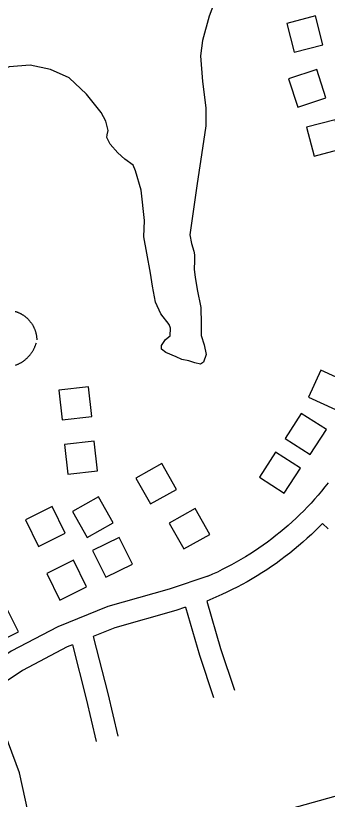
# Model space of a CAD drawing. Extents: x 3540316 to 3578335, y 553172 to 578787.
# Drawn here: x 3544439 to 3544859, y 574758 to 575813 of the extents above; entities that cross this region are included whole.
import ezdxf

# ---------------------------------------------------------------- set-up
doc = ezdxf.new("R2010")
doc.units = 0
for name, color, linetype in [('V-BLDG-OTLN', 7, 'Continuous'), ('V-ROAD-CNTR', 7, 'Continuous'), ('V-TOPO-SHOR', 7, 'Continuous')]:
    doc.layers.add(name, color=color, linetype=linetype)

msp = doc.modelspace()

# ---------------------------------------------------------------- linework, layer by layer
at = {"layer": 'V-BLDG-OTLN'}
for points in [[(3544804.5, 575802.7), (3544814.5, 575764), (3544853.2, 575774), (3544843.2, 575812.8)], [(3544806.7, 575728.2), (3544819.1, 575690.2), (3544857.1, 575702.5), (3544844.8, 575740.6)], [(3544831.2, 575662.9), (3544841.5, 575624.2), (3544880.1, 575634.5), (3544869.8, 575673.2)], [(3544850.4, 575336.2), (3544833.8, 575299.8), (3544870.2, 575283.2), (3544886.8, 575319.6)], [(3544497.5, 575308.9), (3544502.1, 575269.2), (3544541.9, 575273.8), (3544537.3, 575313.6)], [(3544802.4, 575244.2), (3544836, 575222.5), (3544857.7, 575256.2), (3544824, 575277.8)], [(3544505.1, 575235.8), (3544509.7, 575196), (3544549.5, 575200.7), (3544544.9, 575240.4)], [(3544789.1, 575225.6), (3544767.5, 575192), (3544801.1, 575170.4), (3544822.7, 575204)], [(3544655.8, 575175.6), (3544636.1, 575210.5), (3544601.3, 575190.8), (3544620.9, 575155.9)], [(3544516, 575145.9), (3544535.7, 575111), (3544570.5, 575130.7), (3544550.9, 575165.6)], [(3544452.5, 575134.6), (3544470.2, 575098.8), (3544506.1, 575116.5), (3544488.4, 575152.3)], [(3544700.7, 575115), (3544681, 575149.8), (3544646.2, 575130.1), (3544665.9, 575095.3)], [(3544542.9, 575093.3), (3544560.6, 575057.4), (3544596.5, 575075.1), (3544578.8, 575111)], [(3544481.2, 575062.4), (3544498.9, 575026.6), (3544534.7, 575044.3), (3544517, 575080.1)], [(3544407, 574966.1), (3544442.9, 574983.8), (3544425.2, 575019.6), (3544391, 575004.4)]]:
    msp.add_lwpolyline(points, close=True, dxfattribs=at)
at = {"layer": 'V-ROAD-CNTR'}
for points in [[(3544438.8, 575415.1), (3544439.5, 575414.9), (3544440.2, 575414.7), (3544440.8, 575414.4), (3544441.4, 575414.2), (3544442.1, 575413.9), (3544442.8, 575413.7), (3544443.4, 575413.4), (3544444.1, 575413.1), (3544444.8, 575412.8), (3544445.4, 575412.5), (3544446, 575412.2), (3544446.6, 575411.8), (3544447.2, 575411.5), (3544447.9, 575411.1), (3544448.5, 575410.7), (3544449, 575410.4), (3544449.7, 575410), (3544450.2, 575409.6), (3544450.8, 575409.2), (3544451.4, 575408.7), (3544452, 575408.3), (3544452.5, 575407.9), (3544453, 575407.4), (3544453.6, 575407), (3544454.2, 575406.5), (3544454.7, 575406), (3544455.1, 575405.6), (3544455.7, 575405), (3544456.2, 575404.5), (3544456.6, 575404), (3544457.1, 575403.5), (3544457.6, 575403), (3544458.1, 575402.4), (3544458.5, 575401.9), (3544459, 575401.3), (3544459.4, 575400.8), (3544459.8, 575400.2), (3544460.2, 575399.6), (3544460.7, 575399.1), (3544461.1, 575398.4), (3544461.4, 575397.9), (3544461.8, 575397.3), (3544462.2, 575396.6), (3544462.5, 575396.1), (3544462.9, 575395.4), (3544463.2, 575394.8), (3544463.5, 575394.2), (3544463.8, 575393.5), (3544464.1, 575392.9), (3544464.4, 575392.2), (3544464.7, 575391.6), (3544464.9, 575390.9), (3544465.2, 575390.3), (3544465.4, 575389.6), (3544465.6, 575388.9), (3544465.9, 575388.2), (3544466.1, 575387.5), (3544466.3, 575386.9), (3544466.4, 575386.2), (3544466.6, 575385.5), (3544466.8, 575384.8), (3544466.9, 575384.1), (3544467, 575383.4), (3544467.2, 575382.7), (3544467.3, 575382), (3544467.4, 575381.3), (3544467.4, 575380.6), (3544467.5, 575379.9), (3544467.6, 575379.2), (3544467.6, 575378.5), (3544467.7, 575377.8), (3544467.7, 575377.1), (3544467.7, 575376.9)], [(3544451.5, 575349.6), (3544452.1, 575350.1), (3544452.7, 575350.7), (3544453.3, 575351.1), (3544453.9, 575351.7), (3544454.5, 575352.2), (3544455.1, 575352.8), (3544455.6, 575353.3), (3544456.2, 575353.9), (3544456.7, 575354.5), (3544457.2, 575355), (3544457.8, 575355.6), (3544458.3, 575356.2), (3544458.8, 575356.8), (3544459.3, 575357.4), (3544459.8, 575358.1), (3544460.2, 575358.7), (3544460.7, 575359.3), (3544461.1, 575360), (3544461.6, 575360.7), (3544462, 575361.3), (3544462.4, 575362), (3544462.8, 575362.7), (3544463.2, 575363.3), (3544463.6, 575364.1), (3544463.9, 575364.8), (3544464.3, 575365.5), (3544464.6, 575366.2), (3544464.9, 575366.9), (3544465.3, 575367.7), (3544465.6, 575368.4), (3544465.8, 575369.1), (3544466.1, 575369.8), (3544466.4, 575370.6), (3544466.6, 575371.3), (3544466.9, 575372.1), (3544467.1, 575372.8)], [(3544439.2, 575342.8), (3544439.8, 575343), (3544440.6, 575343.3), (3544441.3, 575343.6), (3544442, 575344), (3544442.8, 575344.3), (3544443.5, 575344.6), (3544444.1, 575345), (3544444.9, 575345.3), (3544445.6, 575345.7), (3544446.2, 575346.1), (3544446.9, 575346.5), (3544447.6, 575346.9), (3544448.3, 575347.3), (3544448.9, 575347.8), (3544449.6, 575348.2), (3544450.2, 575348.7), (3544450.9, 575349.2), (3544451.5, 575349.6)], [(3544860.1, 575184.4), (3544855.8, 575178.8), (3544851.2, 575173.3), (3544846.6, 575167.8), (3544841.9, 575162.4), (3544837.1, 575157.1), (3544832.2, 575151.9), (3544827.2, 575146.7), (3544822.1, 575141.7), (3544816.9, 575136.7), (3544811.7, 575131.9), (3544806.4, 575127.1), (3544801, 575122.4), (3544795.4, 575117.8), (3544789.9, 575113.4), (3544784.2, 575108.9), (3544778.5, 575104.6), (3544772.7, 575100.5), (3544766.8, 575096.4), (3544760.8, 575092.4), (3544754.8, 575088.5), (3544748.7, 575084.7), (3544742.6, 575081.1), (3544736.4, 575077.5), (3544730.1, 575074), (3544723.8, 575070.7), (3544717.4, 575067.5), (3544710.9, 575064.3), (3544704.5, 575061.3), (3544697.8, 575058.4)], [(3544852.4, 575129.5), (3544843.1, 575120.2), (3544837.5, 575114.9), (3544831.9, 575109.7), (3544826.2, 575104.6), (3544820.4, 575099.5), (3544814.4, 575094.6), (3544808.4, 575089.8), (3544802.4, 575085.1), (3544796.3, 575080.5), (3544790, 575075.9), (3544783.7, 575071.6), (3544777.4, 575067.3), (3544770.9, 575063.1), (3544764.4, 575059.1), (3544757.7, 575055.1), (3544751, 575051.3), (3544744.4, 575047.6), (3544737.5, 575044), (3544730.7, 575040.6), (3544723.8, 575037.2), (3544716.8, 575034), (3544696.8, 575025.2)], [(3544852.4, 575129.5), (3544860.3, 575122.3)], [(3544699.3, 575059), (3544646.2, 575041.2), (3544563.3, 575017.8), (3544496, 574990.6), (3544433.1, 574957.8), (3544389.5, 574928.6)], [(3544696.8, 575025.2), (3544715.3, 574961.5), (3544734.2, 574905.1)], [(3544668, 575016.9), (3544655, 575012.5), (3544573, 574989.4), (3544543.7, 574977.6)], [(3544668, 575016.9), (3544686.7, 574952.5), (3544705.8, 574895.5)], [(3544543.7, 574977.6), (3544563.2, 574901), (3544576.9, 574843.3)], [(3544515.6, 574966.2), (3544508.6, 574963.4), (3544448.5, 574931.9), (3544397.2, 574897.7)], [(3544515.6, 574966.2), (3544534.1, 574893.8), (3544547.7, 574836.4)], [(3545484, 574933.3), (3545477.5, 574932.4), (3545359.8, 574896.4), (3545089.5, 574823.6), (3544820.7, 574748.7), (3544585.6, 574686.2), (3544473.3, 574660.3)], [(3544473.3, 574660.3), (3544470.9, 574673.5), (3544444.2, 574794.2), (3544419.1, 574861.9), (3544397.2, 574897.7)]]:
    msp.add_lwpolyline(points, dxfattribs=at)
at = {"layer": 'V-TOPO-SHOR'}
for points in [[(3544715.3, 575853.1), (3544700, 575812.7), (3544690.9, 575779.7), (3544688.1, 575759.2), (3544690.7, 575724.8), (3544695.3, 575689.1), (3544695.2, 575665), (3544691, 575634.8), (3544683.9, 575587.4), (3544676.8, 575540.1), (3544673.9, 575518.1), (3544675.9, 575506.4), (3544679.3, 575496.1), (3544680, 575491.3), (3544680, 575483.7), (3544679.9, 575471.4), (3544681.2, 575461.1), (3544683.9, 575444.6), (3544688.6, 575420.5), (3544689.2, 575398.5), (3544689.1, 575387.5), (3544689.1, 575382.7), (3544693.2, 575370.3), (3544695.9, 575357.3), (3544692.4, 575347), (3544688.3, 575344.2), (3544680.7, 575345.7), (3544672.5, 575348.4), (3544662.9, 575350.5), (3544655.3, 575354), (3544641.6, 575359.6), (3544635.5, 575364.4), (3544635.5, 575369.2)], [(3544627.5, 575427.6), (3544623.5, 575449), (3544620.8, 575466.8), (3544616.1, 575493.6), (3544612.1, 575515.6), (3544612.9, 575537.6), (3544608.3, 575578.2), (3544600.8, 575604.3), (3544597.4, 575611.9), (3544586.5, 575620.2), (3544576.9, 575628.5), (3544566.6, 575640.2), (3544561.9, 575649.1), (3544562.6, 575652.6), (3544564, 575658.7), (3544560.6, 575671.1), (3544554.5, 575682.8), (3544534.7, 575707.6), (3544511.4, 575729.7), (3544486, 575740.8), (3544458.6, 575746.5), (3544430.4, 575744.5), (3544404.3, 575733.7), (3544394.7, 575728.6)], [(3544635.5, 575369.2), (3544641, 575377.4), (3544647.2, 575382.2), (3544648, 575392.5), (3544645.9, 575397.3), (3544635, 575411.8), (3544627.5, 575427.6)]]:
    msp.add_lwpolyline(points, dxfattribs=at)

doc.saveas('drawing.dxf')
